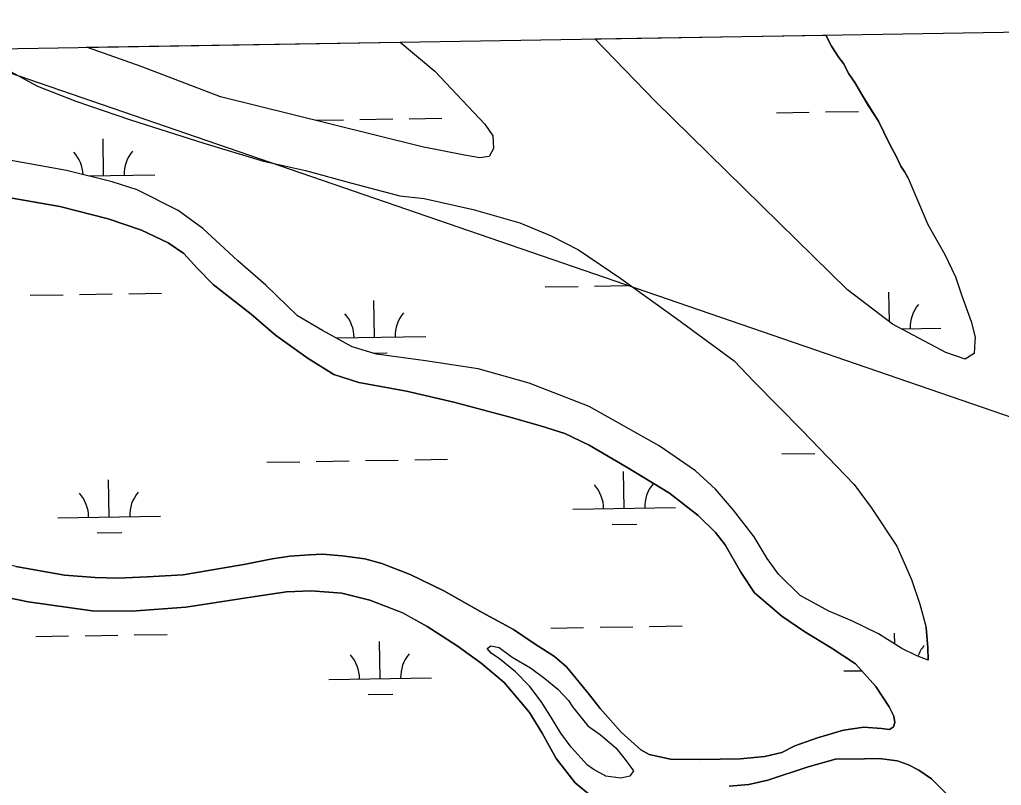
# Model space of a CAD drawing. Extents: x 3855477 to 3893699, y 299188 to 325115.
# Drawn here: x 3878909 to 3879865, y 322395 to 323142 of the extents above; entities that cross this region are included whole.
import ezdxf

# ---------------------------------------------------------------- set-up
doc = ezdxf.new("R2010")
doc.units = 0
for name, color, linetype in [('V-GRID-FRAM', 7, 'Continuous'), ('V-TOPO-SHOR', 7, 'Continuous'), ('V-UTIL-LINE', 7, 'Continuous'), ('V-WETL-SWMP', 7, 'Continuous')]:
    doc.layers.add(name, color=color, linetype=linetype)

msp = doc.modelspace()

# ---------------------------------------------------------------- linework, layer by layer
at = {"layer": 'V-GRID-FRAM'}
msp.add_lwpolyline([(3859445.33, 322796.98), (3891292.64, 323315.82), (3891596.75, 305135.92), (3859733.58, 304616.82), (3859445.33, 322796.98)], dxfattribs=at)
at = {"layer": 'V-TOPO-SHOR'}
for points in [[(3879774.8, 322987.44), (3879794, 322942.2), (3879810.56, 322913.07), (3879820.77, 322891.24), (3879826.61, 322873.89), (3879835.97, 322847.66), (3879839.82, 322832.34), (3879839.78, 322828.32), (3879838.85, 322816.67), (3879830.34, 322811.14), (3879811.52, 322817.37), (3879759.56, 322845.29), (3879715.71, 322878.74), (3879632.19, 322960.47), (3879527.98, 323062.53), (3879469.35, 323123.2)], [(3879774.8, 322987.44), (3879771.4, 322993.3), (3879767.62, 322999.16), (3879762.53, 323009.5), (3879757.92, 323018.22), (3879750.89, 323032.43), (3879745.68, 323043.14), (3879736.18, 323058.11), (3879730.34, 323067.47), (3879722.68, 323080.69), (3879716.83, 323089.3), (3879711.61, 323099.15), (3879706.97, 323105.14), (3879700.03, 323116.12), (3879694.39, 323126.87)], [(3879279.7, 323120.11), (3879313.51, 323091.72), (3879340.53, 323063.28), (3879361.98, 323040.13), (3879369.9, 323028.78), (3879370.56, 323016.31), (3879366.46, 323008.72), (3879357.2, 323007.21), (3879342.35, 323009.79), (3879301.03, 323017.89), (3879210.83, 323040.6), (3879104.58, 323066.69), (3879027.31, 323096.5), (3878974.85, 323114.77), (3878973.95, 323115.13)], [(3878884.63, 323099.68), (3878926.19, 323077.11), (3878963.42, 323062.63), (3879016.69, 323044.35), (3879088.4, 323021.45), (3879146.5, 323003.92), (3879187.4, 322995.02), (3879232.69, 322982.46), (3879279.19, 322970.29), (3879302.89, 322967.61), (3879350.61, 322957.03), (3879396.3, 322944.07), (3879426.71, 322931.27), (3879453.5, 322917.7), (3879494.59, 322889.51), (3879548.84, 322850.72), (3879605.07, 322809.49), (3879624.54, 322788.77), (3879671.46, 322741.62), (3879721.93, 322688.8), (3879738.57, 322666.5), (3879763.48, 322628.84), (3879777.99, 322596.11), (3879786.17, 322572.3), (3879792.13, 322549.27)], [(3879794.26, 322517.66), (3879783.05, 322521.8), (3879768.65, 322528.79), (3879745.9, 322543.12), (3879719.91, 322555.87), (3879697.5, 322565.36), (3879669.52, 322580.55), (3879648.44, 322601.28), (3879637.36, 322616.68), (3879624.72, 322637.73), (3879604.51, 322663.68), (3879587.05, 322684.38), (3879567.55, 322702.28), (3879532.03, 322726.4), (3879463.71, 322764.94), (3879405.27, 322787.7), (3879355.57, 322801.52), (3879304.19, 322809.32), (3879256.42, 322815.88), (3879232.78, 322822.98), (3879204.01, 322838.98), (3879179.65, 322853.32), (3879148.62, 322883.01), (3879121.55, 322907.03), (3879087.32, 322938.36), (3879063.39, 322955.91), (3879023.41, 322976.05), (3878998.97, 322983.96), (3878954.47, 322994.91), (3878891.48, 323006.46)], [(3878905.05, 322609.01), (3878952.39, 322600.44), (3878982.52, 322598.1), (3879004.62, 322597.45), (3879033.18, 322598.74), (3879068.18, 322600.77), (3879106.04, 322607.18), (3879127.39, 322610.97), (3879154.79, 322616.29), (3879172.51, 322618.91), (3879191.02, 322620.32), (3879203.89, 322620.98), (3879223.17, 322619.16), (3879245.25, 322616.5), (3879261.68, 322611.9), (3879289.31, 322601.14), (3879322.09, 322585.1), (3879359.65, 322564.18), (3879390.02, 322547.36), (3879411.17, 322533.05), (3879429.94, 322521.19), (3879441.88, 322511), (3879462.91, 322485.44), (3879474.4, 322470.44), (3879495.05, 322447.3), (3879514.16, 322430.2), (3879522.15, 322425.69), (3879543, 322421.04), (3879571.95, 322420.72), (3879610.95, 322421.49), (3879635.1, 322423.64), (3879651.62, 322427.48), (3879664.16, 322434.17), (3879686.36, 322441.96), (3879711.77, 322449.32), (3879731.5, 322452.32), (3879748.77, 322450.92), (3879756.4, 322450.04), (3879760.45, 322452.4), (3879761.7, 322456.81), (3879760.56, 322462.85), (3879756.25, 322472.15), (3879743.2, 322491.99), (3879723.34, 322513.92), (3879699.79, 322529.46), (3879673.83, 322545.02), (3879651.49, 322560.55), (3879624.8, 322583.36), (3879611.76, 322603.2), (3879596.37, 322629.91), (3879586.86, 322642.07), (3879570.16, 322658.74), (3879542.25, 322680.36), (3879499.92, 322706.15), (3879463.97, 322727.05), (3879439.98, 322738.57), (3879416.34, 322746.07), (3879385.48, 322754.86), (3879331.77, 322769.12), (3879285.65, 322779.68), (3879239.51, 322788.23), (3879215.08, 322796.14), (3879189.92, 322811.7), (3879158.01, 322834.56), (3879134.52, 322854.92), (3879097.45, 322883.88), (3879081.94, 322899.73), (3879068.83, 322913.94), (3879053.67, 322924.57), (3879027.68, 322936.91), (3878995.23, 322947.73), (3878947.93, 322959.91), (3878854.84, 322976.22)], [(3879466.61, 322384.23), (3879450.28, 322398.08), (3879431.65, 322421.61), (3879417.85, 322446.28), (3879405.61, 322466.52), (3879397.28, 322476.66), (3879381.01, 322495.74), (3879358.7, 322514.48), (3879335.17, 322531.63), (3879306.03, 322550.44), (3879282.06, 322563.57), (3879250.03, 322575.98), (3879222.77, 322582.72), (3879193.04, 322585.06), (3879168.91, 322584.12), (3879138.31, 322579.64), (3879070.65, 322569.12), (3879017.94, 322565.29), (3878979.35, 322565.71), (3878917.13, 322574.44), (3878864.98, 322585.07)], [(3879794.26, 322517.66), (3879793.78, 322530.05), (3879793.24, 322537.49), (3879792.13, 322549.27)], [(3879462.13, 322415.24), (3879446.25, 322432.7), (3879436.35, 322446.48), (3879427.26, 322461.46), (3879416.98, 322477.25), (3879405.89, 322491.85), (3879391.98, 322506.07), (3879376.44, 322518.71), (3879368.46, 322524.42), (3879364.49, 322528.89), (3879368.14, 322531.66), (3879376.16, 322529.97), (3879388.92, 322520.58), (3879406.49, 322509.93), (3879420.45, 322499.72), (3879433.2, 322489.13), (3879443.53, 322478.16), (3879447.88, 322471.68), (3879462.55, 322453.43), (3879474.92, 322444.85), (3879489.66, 322432.22), (3879498.78, 322420.87), (3879507.1, 322409.52), (3879503.42, 322404.33), (3879494.56, 322402.42), (3879480.11, 322404.59), (3879467.71, 322411.16), (3879462.13, 322415.24)], [(3879814.38, 322384.81), (3879797.28, 322401.89), (3879784.91, 322410.46), (3879774.91, 322415.4), (3879764.11, 322419.54), (3879746.44, 322421.74), (3879731.97, 322421.5), (3879703.82, 322421.01), (3879677.2, 322413.66), (3879638.06, 322400.43), (3879619.52, 322396.21), (3879600.21, 322394.82)]]:
    msp.add_lwpolyline(points, dxfattribs=at)
at = {"layer": 'V-UTIL-LINE'}
msp.add_lwpolyline([(3878833.35, 323112.84), (3887889.75, 319996.53), (3891385.62, 317757.35)], dxfattribs=at)
at = {"layer": 'V-WETL-SWMP'}
for p, q in [((3879469.35, 323123.2), (3879694.39, 323126.87)), ((3879527.98, 323062.53), (3879469.35, 323123.2)), ((3879694.39, 323126.87), (3879700.03, 323116.12)), ((3878973.95, 323115.13), (3879279.7, 323120.11)), ((3878974.85, 323114.77), (3878973.95, 323115.13)), ((3879027.31, 323096.5), (3878974.85, 323114.77)), ((3879279.7, 323120.11), (3879313.5, 323091.72)), ((3879700.03, 323116.12), (3879706.97, 323105.14)), ((3879706.97, 323105.14), (3879711.61, 323099.15)), ((3878884.63, 323099.68), (3878926.19, 323077.11)), ((3879104.58, 323066.7), (3879027.31, 323096.5)), ((3879711.61, 323099.15), (3879716.83, 323089.3)), ((3879313.5, 323091.72), (3879340.53, 323063.28)), ((3879716.83, 323089.3), (3879722.68, 323080.69)), ((3878926.19, 323077.11), (3878963.42, 323062.63)), ((3879722.68, 323080.69), (3879730.34, 323067.47)), ((3879210.83, 323040.59), (3879104.58, 323066.7)), ((3879730.34, 323067.47), (3879736.19, 323058.11)), ((3878963.42, 323062.63), (3879016.69, 323044.35)), ((3879340.53, 323063.28), (3879361.98, 323040.13)), ((3879632.19, 322960.47), (3879527.98, 323062.53)), ((3879736.19, 323058.11), (3879745.68, 323043.14)), ((3879288.37, 323045.48), (3879320.37, 323046)), ((3879646.23, 323051.31), (3879678.23, 323051.83)), ((3879694.23, 323052.09), (3879726.22, 323052.62)), ((3879016.69, 323044.35), (3879088.4, 323021.45)), ((3879196.99, 323043.99), (3879224.38, 323044.44)), ((3879301.03, 323017.89), (3879210.83, 323040.59)), ((3879240.38, 323044.7), (3879272.38, 323045.22)), ((3879361.98, 323040.13), (3879369.9, 323028.78)), ((3879745.68, 323043.14), (3879750.89, 323032.43)), ((3879369.9, 323028.78), (3879370.56, 323016.31)), ((3879750.89, 323032.43), (3879757.92, 323018.23)), ((3878990.65, 322989.88), (3878990.06, 323025.88)), ((3879088.4, 323021.45), (3879146.5, 323003.92)), ((3879342.35, 323009.79), (3879301.03, 323017.89)), ((3879757.92, 323018.23), (3879762.53, 323009.5)), ((3879357.2, 323007.22), (3879342.35, 323009.79)), ((3879366.46, 323008.72), (3879357.2, 323007.22)), ((3879370.56, 323016.31), (3879366.46, 323008.72)), ((3879762.53, 323009.5), (3879767.62, 322999.16)), ((3878954.47, 322994.91), (3878891.48, 323006.46)), ((3879146.5, 323003.92), (3879187.4, 322995.02)), ((3879767.62, 322999.16), (3879771.4, 322993.3)), ((3878998.97, 322983.96), (3878954.47, 322994.91)), ((3878975.88, 322989.64), (3879040.64, 322990.7)), ((3879187.4, 322995.02), (3879232.69, 322982.46)), ((3879771.4, 322993.3), (3879774.8, 322987.44)), ((3879023.41, 322976.05), (3878998.97, 322983.96)), ((3879232.69, 322982.46), (3879279.19, 322970.29)), ((3879774.8, 322987.44), (3879794, 322942.2)), ((3879063.39, 322955.91), (3879023.41, 322976.05)), ((3879279.19, 322970.29), (3879302.88, 322967.61)), ((3879302.88, 322967.61), (3879350.61, 322957.04)), ((3879715.71, 322878.74), (3879632.19, 322960.47)), ((3879087.32, 322938.36), (3879063.39, 322955.91)), ((3879350.61, 322957.04), (3879396.3, 322944.07)), ((3879396.3, 322944.07), (3879426.71, 322931.27)), ((3879794, 322942.2), (3879810.56, 322913.07)), ((3879121.55, 322907.03), (3879087.32, 322938.36)), ((3879426.71, 322931.27), (3879453.49, 322917.71)), ((3879453.49, 322917.71), (3879494.59, 322889.51)), ((3879810.56, 322913.07), (3879820.77, 322891.24)), ((3879148.62, 322883.01), (3879121.55, 322907.03)), ((3879494.59, 322889.51), (3879548.84, 322850.72)), ((3879820.77, 322891.24), (3879826.61, 322873.89)), ((3878919.13, 322873.27), (3878951.13, 322873.79)), ((3878967.12, 322874.05), (3878999.12, 322874.57)), ((3879015.12, 322874.83), (3879047.11, 322875.36)), ((3879179.65, 322853.32), (3879148.62, 322883.01)), ((3879420.97, 322881.45), (3879452.97, 322881.97)), ((3879468.96, 322882.23), (3879500.96, 322882.75)), ((3879759.56, 322845.29), (3879715.71, 322878.74)), ((3879756.41, 322847.69), (3879755.94, 322876.47)), ((3879826.61, 322873.89), (3879835.97, 322847.66)), ((3879254.69, 322832.3), (3879254.1, 322868.3)), ((3879204.01, 322838.98), (3879179.65, 322853.32)), ((3879548.84, 322850.72), (3879605.07, 322809.49)), ((3879811.52, 322817.37), (3879759.56, 322845.29)), ((3879835.97, 322847.66), (3879839.82, 322832.34)), ((3879232.78, 322822.98), (3879204.01, 322838.98)), ((3879768.16, 322840.67), (3879806.52, 322841.29)), ((3879217.12, 322831.69), (3879304.68, 322833.12)), ((3879839.78, 322828.32), (3879838.85, 322816.67)), ((3879839.82, 322832.34), (3879839.78, 322828.32)), ((3879256.43, 322815.88), (3879232.78, 322822.98)), ((3879253.22, 322816.84), (3879266.94, 322817.07)), ((3879830.34, 322811.14), (3879811.52, 322817.37)), ((3879838.85, 322816.67), (3879830.34, 322811.14)), ((3879304.19, 322809.32), (3879256.43, 322815.88)), ((3879355.57, 322801.52), (3879304.19, 322809.32)), ((3879605.07, 322809.49), (3879624.54, 322788.77)), ((3879405.27, 322787.7), (3879355.57, 322801.52)), ((3879463.71, 322764.94), (3879405.27, 322787.7)), ((3879624.54, 322788.77), (3879671.46, 322741.62)), ((3879532.03, 322726.4), (3879463.71, 322764.94)), ((3879671.46, 322741.62), (3879721.93, 322688.8)), ((3879567.55, 322702.28), (3879532.03, 322726.4)), ((3879149.81, 322710.51), (3879181.81, 322711.03)), ((3879197.81, 322711.29), (3879229.8, 322711.81)), ((3879245.8, 322712.07), (3879277.79, 322712.59)), ((3879293.79, 322712.85), (3879325.79, 322713.37)), ((3879651.65, 322718.68), (3879683.65, 322719.2)), ((3879497.91, 322665.43), (3879497.32, 322701.42)), ((3879587.05, 322684.38), (3879567.55, 322702.28)), ((3878996.07, 322657.25), (3878995.48, 322693.25)), ((3879604.51, 322663.68), (3879587.05, 322684.38)), ((3879721.93, 322688.8), (3879738.57, 322666.5)), ((3879447.91, 322664.61), (3879547.9, 322666.24)), ((3879624.73, 322637.73), (3879604.51, 322663.68)), ((3879738.57, 322666.5), (3879763.48, 322628.84)), ((3878946.07, 322656.44), (3879046.06, 322658.07)), ((3879486.16, 322649.8), (3879510.16, 322650.19)), ((3878984.32, 322641.63), (3879008.32, 322642.02)), ((3879637.36, 322616.68), (3879624.73, 322637.73)), ((3879763.48, 322628.84), (3879777.99, 322596.11)), ((3879648.44, 322601.28), (3879637.36, 322616.68)), ((3879669.52, 322580.55), (3879648.44, 322601.28)), ((3879777.99, 322596.11), (3879786.17, 322572.3)), ((3879697.5, 322565.36), (3879669.52, 322580.55)), ((3879786.17, 322572.3), (3879792.13, 322549.27)), ((3879719.91, 322555.87), (3879697.5, 322565.36)), ((3879426.39, 322548.82), (3879458.39, 322549.34)), ((3879474.38, 322549.6), (3879506.38, 322550.12)), ((3879522.38, 322550.38), (3879554.37, 322550.9)), ((3879745.9, 322543.12), (3879719.91, 322555.87)), ((3879792.13, 322549.27), (3879793.24, 322537.49)), ((3878924.55, 322540.64), (3878956.54, 322541.16)), ((3878972.54, 322541.42), (3879004.54, 322541.94)), ((3879020.54, 322542.2), (3879052.53, 322542.72)), ((3879768.65, 322528.79), (3879745.9, 322543.12)), ((3879761.53, 322533.28), (3879761.36, 322543.84)), ((3879260.1, 322499.67), (3879259.52, 322535.67)), ((3879793.24, 322537.49), (3879793.78, 322530.05)), ((3879793.78, 322530.05), (3879794.26, 322517.66)), ((3879783.05, 322521.8), (3879768.65, 322528.79)), ((3879794.26, 322517.66), (3879783.05, 322521.8)), ((3879210.11, 322498.86), (3879310.1, 322500.49)), ((3879711.95, 322507.03), (3879729.32, 322507.31)), ((3879248.36, 322484.05), (3879272.35, 322484.44))]:
    msp.add_line(p, q, dxfattribs=at)
for points in [[(3878854.84, 322976.22), (3878947.93, 322959.91), (3878995.23, 322947.73), (3879027.68, 322936.91), (3879053.67, 322924.57), (3879068.83, 322913.95), (3879081.94, 322899.73), (3879097.45, 322883.88), (3879134.51, 322854.92), (3879158.01, 322834.56), (3879189.92, 322811.7), (3879215.08, 322796.14), (3879239.51, 322788.23), (3879285.65, 322779.68), (3879331.77, 322769.12), (3879385.48, 322754.86), (3879416.34, 322746.07), (3879439.98, 322738.58), (3879463.97, 322727.05), (3879499.92, 322706.15), (3879542.25, 322680.35), (3879570.16, 322658.74), (3879586.86, 322642.07), (3879596.37, 322629.91), (3879611.76, 322603.2), (3879624.8, 322583.36), (3879651.49, 322560.55), (3879673.83, 322545.02), (3879699.79, 322529.46), (3879723.34, 322513.92), (3879743.2, 322491.99), (3879756.24, 322472.15), (3879760.56, 322462.85), (3879761.7, 322456.81), (3879760.45, 322452.4), (3879756.4, 322450.04), (3879748.77, 322450.92), (3879731.5, 322452.32), (3879711.77, 322449.32), (3879686.36, 322441.97), (3879664.16, 322434.17), (3879651.62, 322427.47), (3879635.1, 322423.64), (3879610.95, 322421.49), (3879571.95, 322420.72), (3879543, 322421.04), (3879522.15, 322425.69), (3879514.16, 322430.2), (3879495.05, 322447.3), (3879474.4, 322470.44), (3879462.91, 322485.44), (3879441.88, 322511), (3879429.94, 322521.19), (3879411.17, 322533.05), (3879390.02, 322547.36), (3879359.65, 322564.18), (3879322.09, 322585.1), (3879289.3, 322601.14), (3879261.68, 322611.9), (3879245.25, 322616.5), (3879223.17, 322619.16), (3879203.89, 322620.98), (3879191.02, 322620.32), (3879172.51, 322618.91), (3879154.79, 322616.29), (3879127.39, 322610.97), (3879106.04, 322607.18), (3879068.18, 322600.77)], [(3879068.18, 322600.77), (3879033.18, 322598.74), (3879004.62, 322597.45), (3878982.52, 322598.1), (3878952.39, 322600.44), (3878905.05, 322609.01), (3878874.58, 322616.58), (3878843.33, 322626.17), (3878797.23, 322638.74), (3878780.48, 322650.59), (3878751.77, 322672.21), (3878733.1, 322692.12), (3878717.25, 322713.6), (3878704.99, 322731.83), (3878697.13, 322748), (3878690.04, 322761.74), (3878684.95, 322773.46), (3878679.87, 322787.18), (3878673.6, 322801.32), (3878666.5, 322814.27), (3878655.81, 322828.86), (3878642.7, 322842.67), (3878628.39, 322857.71), (3878618.49, 322865.53)], [(3878865, 322585.07), (3878917.15, 322574.44), (3878979.37, 322565.71), (3879017.96, 322565.28), (3879070.67, 322569.12), (3879138.33, 322579.63), (3879168.93, 322584.12), (3879193.06, 322585.05), (3879222.79, 322582.72), (3879250.05, 322575.98), (3879282.08, 322563.57), (3879306.05, 322550.44), (3879335.19, 322531.62), (3879358.72, 322514.48), (3879381.03, 322495.73), (3879397.3, 322476.66), (3879405.63, 322466.52), (3879417.87, 322446.28), (3879431.67, 322421.6), (3879450.31, 322398.08), (3879466.64, 322384.23)], [(3879600.23, 322394.81), (3879619.54, 322396.21), (3879638.08, 322400.42), (3879677.22, 322413.66), (3879703.84, 322421.01), (3879731.99, 322421.5), (3879746.46, 322421.74), (3879764.13, 322419.54), (3879774.94, 322415.4), (3879784.93, 322410.46), (3879797.3, 322401.88), (3879814.4, 322384.81)]]:
    msp.add_lwpolyline(points, dxfattribs=at)
msp.add_lwpolyline([(3879467.71, 322411.16), (3879462.13, 322415.24), (3879446.24, 322432.7), (3879436.35, 322446.48), (3879427.26, 322461.46), (3879416.99, 322477.25), (3879405.89, 322491.85), (3879391.98, 322506.07), (3879376.44, 322518.71), (3879368.46, 322524.42), (3879364.49, 322528.89), (3879368.14, 322531.66), (3879376.16, 322529.97), (3879388.92, 322520.58), (3879406.49, 322509.93), (3879420.45, 322499.73), (3879433.2, 322489.13), (3879443.53, 322478.16), (3879447.88, 322471.68), (3879462.55, 322453.43), (3879474.92, 322444.85), (3879489.66, 322432.22), (3879498.78, 322420.86), (3879507.1, 322409.52), (3879503.42, 322404.33), (3879494.56, 322402.42), (3879480.11, 322404.59)], close=True, dxfattribs=at)
for centre, start, end in [((3878935.4, 322989.46), 2.40473, 41.7052), ((3879045.88, 322991.26), 140.16154, 181.7052), ((3879811.76, 322841.85), 140.16154, 181.7052), ((3879199.44, 322831.88), 0.16154, 41.7052), ((3879309.91, 322833.68), 140.16154, 181.7052), ((3879442.67, 322665), 0.16154, 41.7052), ((3879553.14, 322666.8), 140.16154, 181.7052), ((3878940.82, 322656.83), 0.16154, 41.7052), ((3879051.29, 322658.63), 140.16154, 181.7052), ((3879817.17, 322509.22), 140.16154, 159.7665), ((3879204.86, 322499.25), 0.16154, 41.7052), ((3879315.33, 322501.05), 140.16154, 181.7052)]:
    msp.add_arc(centre, 35.25, start, end, dxfattribs=at)

doc.saveas('drawing.dxf')
